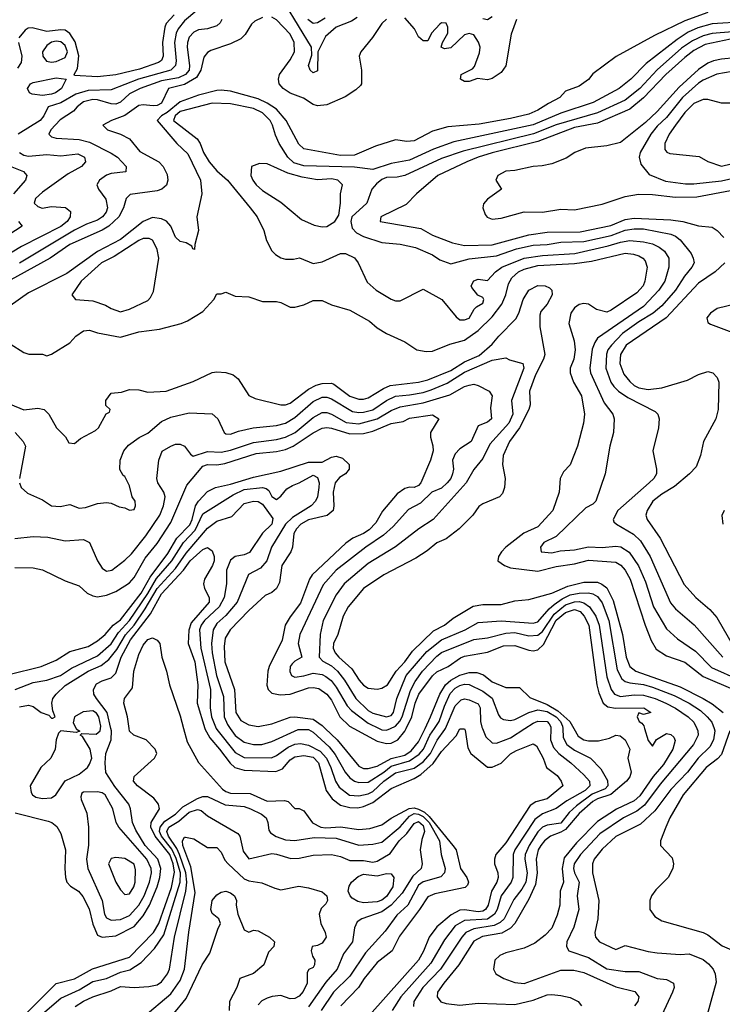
# Model space of a CAD drawing. Header units: inches. Extents: x 1793402 to 1900366, y 320852 to 470679.
# Tile 276 of 604: x 1835771 to 1838834, y 418797 to 423089. Entities that reach past the tile are written whole.
import ezdxf

# ---------------------------------------------------------------- set-up
doc = ezdxf.new("R2010")
doc.units = ezdxf.units.IN
doc.header["$MEASUREMENT"] = 0
doc.layers.add('B8431', color=7, linetype='Continuous')
doc.layers.add('B8432', color=7, linetype='Continuous')

msp = doc.modelspace()

# ---------------------------------------------------------------- linework, layer by layer
at = {"layer": 'B8431', "color": 4}
for points, elevation in [([(1835752.2, 419632.2), (1835895.8, 419595.8), (1835911.3, 419590), (1835932.8, 419572.8), (1835950, 419542), (1835970.5, 419470), (1835967.7, 419390), (1835970.5, 419350), (1835977.3, 419330), (1835992.4, 419312.4), (1836027.3, 419290), (1836046.9, 419266.9), (1836073.7, 419213.7), (1836090, 419146), (1836110, 419098.8), (1836130.4, 419090.4), (1836190, 419096.5), (1836270, 419136.5), (1836310, 419183.1), (1836336.5, 419230), (1836369.8, 419310), (1836382.3, 419350), (1836387, 419390), (1836372.8, 419430), (1836318.2, 419490), (1836276.9, 419556.9), (1836262.3, 419590), (1836254.2, 419650), (1836247.3, 419670), (1836186.4, 419746.4), (1836147.3, 419807.3), (1836143.1, 419850), (1836146, 419890), (1836169.8, 419950), (1836170.7, 419990), (1836168.4, 420000)], 304), ([(1835791.8, 418750), (1835930, 418888), (1836010, 418908.9), (1836088.2, 418951.8), (1836250, 419002.6), (1836355.1, 419110), (1836377.8, 419150), (1836433.4, 419306.6), (1836446.7, 419373.3), (1836440.2, 419410), (1836425.4, 419450), (1836361.7, 419530), (1836342.2, 419570), (1836344.4, 419590), (1836380.7, 419650), (1836376.2, 419670), (1836356.4, 419696.4), (1836284.5, 419750), (1836267.8, 419770), (1836270, 419790.8), (1836359, 419870), (1836368.7, 419890), (1836362, 419910), (1836322, 419950), (1836268.7, 419970), (1836250, 419988.7), (1836248.4, 420000)], 296), ([(1836017, 420000), (1836018, 419998), (1836032.7, 419987.3), (1836018, 419982), (1835951, 419989), (1835940.7, 419979.3), (1835930.8, 419950), (1835926, 419910), (1835906.8, 419870), (1835864, 419830), (1835817.3, 419750), (1835821.1, 419721.1), (1835826.8, 419710), (1835840.9, 419700.9), (1835870, 419694), (1835910, 419698), (1835929.1, 419710.9), (1835970, 419772), (1836030, 419801), (1836066.6, 419830), (1836075.8, 419844.2), (1836085.4, 419870), (1836077.7, 419910), (1836044.8, 419964.8), (1836035.3, 419970), (1836042, 419978), (1836104.4, 419975.6), (1836121.6, 419990), (1836123.5, 420000)], 308), ([(1836485.3, 420000), (1836501.6, 419941.6), (1836551.3, 419851.3), (1836655.3, 419735.3), (1836670, 419724.6), (1836690, 419718.3), (1836775.9, 419715.9), (1836850, 419682.6), (1836925.5, 419685.5), (1836941.4, 419681.4), (1836970, 419651.3), (1836990, 419650.8), (1837010, 419640.7), (1837047.7, 419587.7), (1837084, 419570), (1837106.1, 419566.1), (1837170, 419571.4), (1837250, 419558.9), (1837297, 419563), (1837350, 419579.5), (1837390, 419608.5), (1837468.6, 419651.4), (1837490, 419654), (1837510, 419648.4), (1837535, 419635), (1837556.4, 419616.4), (1837659.7, 419490), (1837673.2, 419470), (1837692.4, 419390), (1837720.5, 419350), (1837728, 419330), (1837723.4, 419316.6), (1837712.8, 419307.2), (1837581.4, 419278.6), (1837550, 419266), (1837514, 419210), (1837426.1, 419093.9), (1837394.9, 419030), (1837330, 418979.5), (1837310, 418957), (1837273, 418910), (1837248.4, 418870), (1837170.4, 418790)], 296), ([(1836578.3, 420000), (1836578.7, 419998.7), (1836599.3, 419959.3), (1836642.6, 419910), (1836688.2, 419848.2), (1836709.2, 419829.2), (1836750, 419818.3), (1836888.3, 419811.7), (1836916.1, 419823.9), (1836950, 419862.4), (1836970, 419876), (1837010, 419881.3), (1837050, 419874.7), (1837074, 419850), (1837107.4, 419730), (1837133.3, 419693.3), (1837170, 419666), (1837210, 419654.9), (1837245.5, 419654.5), (1837270, 419659), (1837310, 419676.5), (1837390, 419738.7), (1837490, 419781.7), (1837520.2, 419799.8), (1837572.9, 419847.1), (1837610, 419899.5), (1837673, 419967), (1837690, 419998.8), (1837710, 419998), (1837712.5, 419992.5), (1837725.2, 419914.8), (1837738, 419890), (1837810, 419830.5), (1837830, 419830.4), (1837870, 419848.5), (1837910.9, 419889.1), (1837936.1, 419903.9), (1838010, 419933.4), (1838023.7, 419923.7), (1838052.7, 419870), (1838068, 419830), (1838114.2, 419794.2), (1838131, 419770), (1838138, 419750), (1838070, 419692.8), (1838020.5, 419679.5), (1837996.7, 419663.3), (1837890, 419501.6), (1837846, 419450), (1837840.4, 419430), (1837841.3, 419410), (1837854.9, 419370), (1837856.9, 419350), (1837851.6, 419330), (1837828.1, 419290), (1837812.6, 419230), (1837801.3, 419210), (1837790, 419203.5), (1837770, 419200.7), (1837710, 419208.7), (1837690, 419207.3), (1837652, 419188), (1837590, 419135.1), (1837556.5, 419090), (1837531.3, 419028.7), (1837508.8, 418990), (1837295.5, 418750)], 304), ([(1836627.8, 420000), (1836630, 419994.9), (1836710, 419894.9), (1836750, 419873.7), (1836868.2, 419871.8), (1836890, 419881.3), (1836941.3, 419918.7), (1836970, 419931.7), (1836994.9, 419934.9), (1837030, 419926.3), (1837080.6, 419900.6), (1837109.1, 419870), (1837128, 419830), (1837147.4, 419770), (1837164.2, 419744.2), (1837209.2, 419709.2), (1837250, 419706), (1837290, 419714.9), (1837310, 419724.4), (1837358.3, 419770), (1837410, 419806.5), (1837490, 419827.1), (1837530, 419854), (1837561.4, 419890), (1837590.7, 419949.3), (1837624.9, 419995.1), (1837627.1, 420000)], 308), ([(1836688.6, 420000), (1836710, 419968.4), (1836750, 419939.5), (1836790, 419930.3), (1836826, 419930), (1836870, 419942.4), (1836984.6, 419995.4), (1837030, 419995.2), (1837050, 419984.2), (1837120.2, 419920.2), (1837146.2, 419886.2), (1837189.2, 419809.2), (1837210, 419784.4), (1837230, 419770.4), (1837250, 419764.2), (1837290, 419766), (1837358.3, 419810), (1837390, 419835.9), (1837470, 419858.4), (1837512.4, 419887.6), (1837530.9, 419910), (1837558.8, 419970), (1837579, 420000)], 312), ([(1837102.7, 420000), (1837155.6, 419950), (1837250, 419834.9), (1837270, 419824.9), (1837290, 419825.7), (1837330, 419836.1), (1837390, 419869.4), (1837450, 419884), (1837478.2, 419901.8), (1837510, 419941.3), (1837537.9, 420000)], 316), ([(1837227.1, 420000), (1837330, 419944.9), (1837370, 419934), (1837390, 419935.6), (1837419.6, 419950), (1837450, 419988.4), (1837455.6, 420000)], 324), ([(1837337.8, 420000), (1837350, 419994), (1837370, 419992), (1837387.5, 420000)], 328), ([(1838086.2, 420000), (1838084.6, 419950), (1838097.3, 419917.3), (1838121.6, 419890), (1838173, 419850), (1838230, 419797.1), (1838254.4, 419770), (1838256.4, 419750), (1838235.8, 419730), (1838155.6, 419684.4), (1838109.1, 419650.9), (1838050, 419628.3), (1838016.8, 419603.2), (1837928.8, 419470), (1837922.6, 419450), (1837920.3, 419350), (1837913.7, 419330), (1837870.3, 419270), (1837852.7, 419210), (1837841.5, 419190), (1837810, 419169), (1837710, 419163.1), (1837670, 419138.7), (1837622.2, 419077.8), (1837563.7, 418976.3), (1837432.2, 418830), (1837394.4, 418770)], 308), ([(1838138.1, 420000), (1838140.2, 419960.2), (1838155.8, 419930), (1838190, 419904.6), (1838258.8, 419870), (1838304.4, 419824.4), (1838332.6, 419772.6), (1838334.9, 419750), (1838323.2, 419736.8), (1838267.1, 419712.9), (1838197.7, 419662.3), (1838166.6, 419633.4), (1838130, 419587.4), (1838070, 419578.3), (1838050, 419569.7), (1838030, 419549.7), (1837991.3, 419490), (1837974.9, 419450), (1837972.6, 419430), (1837983.2, 419370), (1837977.3, 419330), (1837960.4, 419299.6), (1837925.2, 419254.8), (1837882.6, 419170), (1837865.9, 419154.1), (1837839.8, 419140.2), (1837750, 419126.2), (1837716.4, 419110), (1837698.7, 419090), (1837605.7, 418950), (1837528.7, 418870), (1837488.7, 418810), (1837487.1, 418787.1)], 312), ([(1838186.2, 420000), (1838205.8, 419965.8), (1838230, 419950.4), (1838250, 419945.3), (1838294, 419946), (1838342.6, 419957.4), (1838370, 419970.4), (1838387.9, 419967.9), (1838410.6, 419950), (1838430.4, 419910), (1838421.3, 419870), (1838436, 419810), (1838430, 419789.5), (1838415.8, 419770), (1838347.8, 419712.2), (1838290, 419693.7), (1838270, 419681.8), (1838210, 419628.5), (1838150, 419559.8), (1838130, 419547.2), (1838085.5, 419530), (1838059.3, 419510), (1838043.1, 419490), (1838031.8, 419470), (1838022.3, 419430), (1838026.9, 419370), (1838020, 419320), (1837990, 419255.1), (1837930, 419149.6), (1837911, 419129), (1837873.2, 419106.8), (1837787.8, 419092.2), (1837750, 419072.8), (1837685.3, 418970), (1837619.5, 418890), (1837592.7, 418850), (1837590.6, 418830), (1837607.4, 418807.4), (1837630, 418800.4), (1837690, 418793.1), (1837770, 418802.3), (1837930, 418796.9), (1838010, 418815), (1838070, 418838), (1838090, 418840.2), (1838130, 418835.5), (1838170, 418826.3), (1838205.5, 418810), (1838220.4, 418790)], 316), ([(1837788.1, 420000), (1837803.6, 419963.6), (1837830, 419937.3), (1837850, 419935.5), (1837910, 419959.5), (1837973.7, 420000)], 308), ([(1838494.6, 420000), (1838510, 419947.3), (1838530, 419922), (1838547.6, 419952.4), (1838590, 419978), (1838610, 419974), (1838622, 419962), (1838627.9, 419947.9), (1838618.4, 419910), (1838577, 419843), (1838531.7, 419790), (1838474.4, 419705.6), (1838450, 419684.4), (1838372.7, 419647.3), (1838290, 419594.3), (1838198.7, 419501.3), (1838144.7, 419435.3), (1838135.2, 419390), (1838141.3, 419330), (1838127, 419290), (1838124.9, 419230), (1838113.8, 419186.2), (1838090, 419129.3), (1838061.4, 419098.6), (1838016.7, 419063.3), (1837970, 419042.4), (1837890, 419022), (1837864, 419010), (1837842, 418990), (1837836.3, 418950), (1837847.3, 418930), (1837881, 418910), (1837930, 418892.2), (1837970, 418888), (1838130, 418946), (1838186.3, 418946.3), (1838230, 418936.4), (1838370, 418873.7), (1838453.1, 418853.1), (1838470.6, 418830), (1838464.9, 418810), (1838450.6, 418790)], 324), ([(1838722, 420000), (1838726.4, 419990), (1838728.2, 419970), (1838708.4, 419930), (1838563.6, 419756.4), (1838494.8, 419665.2), (1838461.1, 419638.9), (1838403, 419610), (1838300, 419540), (1838215.3, 419450), (1838187.4, 419410), (1838184.6, 419390), (1838190, 419371), (1838210.4, 419330), (1838201.6, 419270), (1838208.2, 419210), (1838187.1, 419132.9), (1838156.3, 419070), (1838154.8, 419050), (1838164.7, 419030), (1838250, 419002), (1838330, 418952.2), (1838410, 418940.5), (1838470, 418940.5), (1838550, 418910.5), (1838590, 418904.9), (1838621, 418890), (1838624, 418870), (1838617.3, 418850), (1838570.6, 418749.4)], 328), ([(1838797.6, 420000), (1838801.3, 419990), (1838794.9, 419950), (1838779.9, 419920.1), (1838728.5, 419870), (1838681.3, 419810), (1838610, 419733.6), (1838540, 419640), (1838477.1, 419582.9), (1838370, 419529.5), (1838310, 419474), (1838275.5, 419430), (1838268.5, 419410), (1838268.5, 419370), (1838295.5, 419250), (1838290.5, 419169.5), (1838278.8, 419110), (1838281, 419090), (1838298, 419070), (1838370, 419036), (1838410, 419054), (1838510, 419027.7), (1838550, 419022), (1838650, 419014), (1838690, 419017.3), (1838750, 418993), (1838773.8, 418973.8), (1838794, 418950), (1838802.8, 418930), (1838806.4, 418893.6), (1838756, 418710)], 332), ([(1838867.2, 419990), (1838830, 419886.6), (1838813.3, 419866.7), (1838763.1, 419830), (1838663.1, 419710), (1838604.9, 419610), (1838587.3, 419570), (1838564.7, 419510), (1838564.7, 419490), (1838615.3, 419435.3), (1838621, 419410), (1838618.8, 419390), (1838598, 419350), (1838543.5, 419296.5), (1838524.7, 419270), (1838518, 419250), (1838518, 419210), (1838539.8, 419179.8), (1838570, 419161), (1838750, 419110.6), (1838770, 419100.7), (1838832.8, 419052.8), (1838874.2, 419034.2)], 336), ([(1835810, 418703.1), (1835950, 418823.7), (1836030, 418861.1), (1836090, 418896.5), (1836150, 418910.3), (1836210, 418937.7), (1836251.8, 418948.2), (1836301, 418979), (1836359.3, 419040.7), (1836399.8, 419100.2), (1836470.6, 419330), (1836471.6, 419370), (1836453.6, 419433.6), (1836434.3, 419474.3), (1836389.9, 419530), (1836381.3, 419550), (1836383.5, 419570), (1836404.4, 419595.6), (1836450, 419626.9), (1836482, 419658), (1836545.6, 419694.4), (1836570, 419702.6), (1836590, 419703.1), (1836666.8, 419666.8), (1836750, 419659.5), (1836777.3, 419650), (1836825.8, 419625.8), (1836844.9, 419610), (1836853.4, 419590), (1836856.8, 419556.8), (1836864.4, 419544.4), (1836888.7, 419528.7), (1836930, 419514.4), (1836970, 419512), (1837055.2, 419524.8), (1837150, 419520.9), (1837250, 419490.4), (1837310, 419494.9), (1837350, 419504.4), (1837430, 419570.3), (1837470, 419617.8), (1837490, 419628.6), (1837510, 419625.8), (1837530, 419615.7), (1837555.8, 419590), (1837601.3, 419510), (1837608, 419450), (1837626, 419390), (1837623, 419370), (1837606.7, 419353.3), (1837530, 419331.1), (1837510, 419316.3), (1837463.1, 419230), (1837414.8, 419185.2), (1837364.4, 419115.6), (1837278.7, 419021.3), (1837210, 418920.7), (1837139.5, 418850), (1837084.9, 418770)], 292), ([(1836012.9, 418787.1), (1836050, 418810.3), (1836090, 418830.4), (1836170, 418856.4), (1836210, 418874.4), (1836270, 418870.6), (1836334.4, 418874.4), (1836370, 418882), (1836390, 418894.8), (1836416, 418930), (1836423.7, 418950), (1836445.7, 419090), (1836495.5, 419290), (1836499.9, 419330), (1836495, 419370), (1836467.8, 419450), (1836456.1, 419476.1), (1836419.8, 419530), (1836412.9, 419550), (1836422, 419570), (1836464.2, 419595.8), (1836510, 419635.2), (1836546.7, 419646.7), (1836562.3, 419642.3), (1836590, 419619.1), (1836721.4, 419541.4), (1836730.7, 419530), (1836745.5, 419465.5), (1836770, 419432), (1836870, 419454.4), (1836890, 419452.4), (1836952.8, 419432.8), (1836990, 419434.9), (1837050, 419447.7), (1837130, 419450.5), (1837170, 419442), (1837210, 419424.9), (1837270, 419423.7), (1837310, 419416.5), (1837330, 419421.7), (1837385.5, 419454.5), (1837425.1, 419510), (1837458.8, 419541.2), (1837490, 419586), (1837510, 419593.6), (1837530, 419577.1), (1837536, 419550), (1837524.4, 419515.6), (1837517, 419470), (1837526, 419410), (1837521.6, 419390), (1837484.2, 419355.8), (1837438, 419282), (1837390.2, 419229.8), (1837350, 419200.5), (1837262, 419170), (1837242.8, 419157.2), (1837230.8, 419130), (1837222, 419070), (1837182, 419018), (1837154.9, 418950), (1837106.3, 418893.7), (1837030, 418785.6)], 288), ([(1836310, 418740.7), (1836430, 418842.6), (1836470, 418900.4), (1836490, 418950.8), (1836508.5, 419111.5), (1836535.4, 419284.6), (1836516.9, 419396.9), (1836482.6, 419490), (1836480.9, 419510), (1836490, 419526), (1836494.6, 419525.4), (1836530, 419518.8), (1836590, 419481), (1836630, 419480.5), (1836650, 419460.7), (1836665.7, 419425.7), (1836679.3, 419410), (1836750, 419344.9), (1836770, 419335.8), (1836826.4, 419326.4), (1836883.1, 419303.1), (1836910, 419297), (1836987.7, 419312.3), (1837030, 419304.9), (1837090, 419287.3), (1837110.3, 419270.3), (1837113, 419250), (1837105.2, 419234.8), (1837084.7, 419215.3), (1837076.4, 419190), (1837083.1, 419150), (1837103, 419110), (1837107.3, 419090), (1837090, 419064), (1837070, 419054), (1837046, 419050), (1837041, 419030), (1837047.1, 419007.1), (1837058, 418990), (1837056, 418970), (1837050, 418958), (1837031.3, 418948.7), (1837023.6, 418936.4), (1837023.8, 418890), (1837007.3, 418852.7), (1836990, 418832.3), (1836970, 418822), (1836950, 418820.7), (1836910, 418835.1), (1836871.3, 418831.3), (1836850, 418824.4), (1836827, 418813), (1836810, 418795.6)], 284), ([(1836436.8, 418750), (1836497, 418823), (1836566.2, 418970), (1836599.6, 419020.4), (1836634.5, 419125.5), (1836646.6, 419150), (1836639.3, 419170), (1836610, 419192.7), (1836604.2, 419210), (1836610, 419250.4), (1836630, 419274.4), (1836650, 419286.7), (1836670, 419290.3), (1836690, 419283.1), (1836708, 419270), (1836716, 419250), (1836714.6, 419230), (1836722, 419190), (1836750, 419122), (1836770, 419111.3), (1836790, 419121), (1836810, 419117.3), (1836860.7, 419090), (1836881.6, 419070), (1836879.3, 419050), (1836855.3, 419024.7), (1836835.5, 418970), (1836790, 418932), (1836730.6, 418909.4), (1836717.6, 418870), (1836685.7, 418810), (1836684.6, 418770)], 276)]:
    msp.add_lwpolyline(points, dxfattribs=dict(at, elevation=elevation))
for points, elevation in [([(1836110, 419723.7), (1836050, 419722), (1836042, 419718), (1836038, 419702), (1836038.8, 419690), (1836064, 419630), (1836071, 419570), (1836070.6, 419490.6), (1836063, 419430), (1836068.2, 419390), (1836130.4, 419250), (1836141.6, 419190), (1836150, 419174.8), (1836170, 419164.4), (1836210, 419167), (1836250, 419184.4), (1836291, 419230), (1836313.1, 419270), (1836336.8, 419330), (1836345.4, 419370), (1836344, 419390), (1836325.1, 419430), (1836202.7, 419570), (1836192.3, 419590), (1836177.2, 419650), (1836144, 419710), (1836130, 419719.3)], 308), ([(1836190, 419437.2), (1836170, 419433.2), (1836158.8, 419410), (1836190.4, 419330.4), (1836210, 419296), (1836230, 419276), (1836250, 419278.8), (1836269.3, 419310), (1836274, 419330), (1836276.6, 419383.4), (1836270, 419408.7), (1836230, 419432.3)], 312), ([(1837270, 419239.3), (1837245.8, 419245.8), (1837220.2, 419260.2), (1837211.1, 419270), (1837203.5, 419290), (1837207.5, 419312.5), (1837216.9, 419330), (1837246.1, 419353.9), (1837270, 419364), (1837330, 419357.1), (1837370, 419367.7), (1837390, 419366.8), (1837402, 419350), (1837398, 419310), (1837370, 419266.9), (1837350, 419251.1), (1837330, 419243.9)], 284)]:
    msp.add_lwpolyline(points, close=True, dxfattribs=dict(at, elevation=elevation))
at = {"layer": 'B8432', "color": 4}
for points, elevation in [([(1838770, 423121.3), (1838670, 423085.1), (1838538.8, 423021.2), (1838370.6, 422929.4), (1838270, 422853.2), (1838250, 422829.2), (1838210, 422799), (1838150, 422777.2), (1838126, 422750), (1838075.6, 422724.4), (1838030, 422694.5), (1837990, 422677.6), (1837910, 422658), (1837773.8, 422633.8), (1837637.3, 422622.7), (1837570, 422603.7), (1837490, 422560.9), (1837458.6, 422558.6), (1837410, 422566), (1837322.6, 422537.4), (1837230, 422498.4), (1837170, 422496.9), (1837010, 422527), (1836987.3, 422547.3), (1836932.8, 422650), (1836890, 422699.7), (1836850, 422726), (1836810, 422743.9), (1836690, 422777.4), (1836650, 422782.6), (1836630, 422780.4), (1836550, 422760.8), (1836470, 422731.5), (1836414.6, 422685.4), (1836388.9, 422670), (1836370.3, 422650), (1836455.5, 422550), (1836504.1, 422504.1), (1836559.3, 422390), (1836564.9, 422330), (1836544, 422230), (1836551, 422170), (1836534, 422110), (1836532.7, 422087.3), (1836526, 422090), (1836522, 422102), (1836496.4, 422116.4), (1836470, 422122), (1836450, 422142), (1836429.3, 422190), (1836411.5, 422211.5), (1836390, 422222), (1836350, 422227.3), (1836310, 422209.6), (1836210, 422130.9), (1836110, 422079.1), (1835977, 421983), (1835810, 421898.9), (1835730, 421842)], 344), ([(1836544, 423130), (1836490, 423084.2), (1836462.6, 423050), (1836453.1, 423030), (1836446.5, 422990), (1836452.9, 422910), (1836450, 422889.4), (1836430.2, 422869.8), (1836289.4, 422830.6), (1836170, 422783.5), (1836070, 422780.9), (1836015.9, 422764.1), (1835950, 422726.6), (1835896, 422710), (1835877.1, 422670), (1835860.5, 422650), (1835764.9, 422590)], 328), ([(1837241.7, 423098.3), (1837217.3, 423082.7), (1837150, 423056.2), (1837103.7, 423016.3), (1837071, 422950), (1837070, 422866), (1837050, 422858), (1837038, 422870), (1837029.4, 422890), (1837045.2, 422934.8), (1837042.7, 422970), (1836930, 423155.1)], 332), ([(1836830, 423099.3), (1836796.8, 423083.2), (1836781, 423070), (1836754.6, 423025.4), (1836734.6, 423005.4), (1836690, 422983.7), (1836604.9, 422955.1), (1836590, 422946), (1836574, 422926), (1836560.9, 422870), (1836542.2, 422837.8), (1836490, 422807), (1836420.5, 422790), (1836390, 422726), (1836370, 422715.8), (1836353.6, 422713.6), (1836310, 422718.3), (1836290, 422714.7), (1836230, 422671.3), (1836172, 422650), (1836134, 422630), (1836154, 422610), (1836210, 422590.7), (1836250, 422570.7), (1836294.9, 422514.9), (1836378.4, 422470), (1836397, 422450), (1836414.5, 422414.5), (1836417.4, 422390), (1836411.3, 422368.7), (1836390.6, 422350), (1836370, 422343.1), (1836252.1, 422327.9), (1836235.5, 422310), (1836223.7, 422270), (1836203.1, 422230), (1836160.3, 422190), (1836130, 422172), (1835990.2, 422109.8), (1835903.8, 422050), (1835690, 421932.6)], 336), ([(1836444.9, 423110), (1836410, 423072.3), (1836403.2, 423056.8), (1836394.3, 422990), (1836396.5, 422930), (1836388.9, 422911.1), (1836376.9, 422903.1), (1836293.6, 422873.6), (1836189.7, 422849.7), (1836110, 422839.7), (1836010, 422846), (1836008, 422850), (1836023.2, 422876.8), (1836028.5, 422931.5), (1836013.5, 422993.5), (1835989.8, 423029.8), (1835970, 423043.1), (1835950, 423045.1), (1835890, 423038), (1835826.2, 423053.8), (1835807.7, 423052.3), (1835795.5, 423044.5), (1835767.7, 423010)], 324), ([(1836652.7, 423090), (1836644.9, 423075.1), (1836630, 423062), (1836590, 423049.6), (1836550, 423045.1), (1836530, 423034.5), (1836510, 423012.7), (1836502, 422990), (1836501.1, 422970), (1836511.6, 422890), (1836510.2, 422870), (1836493.7, 422850), (1836463.8, 422836.2), (1836390, 422823.1), (1836296.3, 422790), (1836250, 422766), (1836210, 422729.6), (1836190, 422721.3), (1836170, 422722), (1836110, 422739.8), (1836090, 422740.9), (1836050, 422732.1), (1836021.6, 422710), (1836005.5, 422690), (1835947.3, 422652.7), (1835907.7, 422610), (1835898.8, 422590), (1835910, 422578.8), (1835930, 422573), (1836030, 422567.6), (1836075.5, 422555.5), (1836170, 422508.2), (1836197.3, 422490), (1836234.8, 422450), (1836233.2, 422426.8), (1836170, 422419.6), (1836150, 422411.8), (1836118.8, 422390), (1836106.8, 422370), (1836114.8, 422350), (1836147, 422307), (1836154.4, 422270), (1836148, 422250), (1836132.7, 422230), (1836110, 422215.1), (1836062, 422198), (1836010, 422172.3), (1835770, 422028.3)], 332), ([(1838930, 423080.8), (1838790, 423072.1), (1838726.6, 423053.4), (1838684.4, 423035.6), (1838636.6, 423003.4), (1838501.3, 422898.7), (1838435.5, 422830), (1838384, 422790), (1838271.2, 422728.8), (1838130, 422681.5), (1838010, 422630.9), (1837663, 422557), (1837574.5, 422525.5), (1837470, 422477.7), (1837390, 422462.6), (1837310, 422437), (1837230, 422446.4), (1837010, 422452.3), (1836965.9, 422465.9), (1836939.6, 422490), (1836902, 422550), (1836886, 422586), (1836873.6, 422630), (1836862.4, 422650), (1836830, 422683), (1836790, 422701.7), (1836690, 422723.1), (1836610, 422726), (1836470.4, 422689.6), (1836448.5, 422670), (1836442, 422650), (1836545.5, 422570), (1836558, 422550), (1836573, 422510), (1836597.1, 422470), (1836630, 422430.6), (1836676.3, 422390), (1836776, 422270), (1836806, 422230), (1836836, 422170), (1836847.1, 422127.1), (1836870, 422082), (1836886.4, 422066.4), (1836910, 422051.3), (1836930, 422046), (1836965.4, 422045.4), (1836991, 422051), (1837050, 422026), (1837090, 422034), (1837170, 422070.6), (1837192, 422070), (1837230, 422050.8), (1837246, 422030), (1837285.2, 421945.2), (1837324.7, 421910), (1837390, 421871), (1837410, 421864), (1837430, 421864), (1837530, 421914.8), (1837611, 421870), (1837673.7, 421793.7), (1837690, 421781), (1837710, 421780.7), (1837730, 421787.7), (1837752.5, 421827.5), (1837762, 421838), (1837790, 421854), (1837794, 421870), (1837790, 421878), (1837768.7, 421888.7), (1837742, 421922), (1837739, 421930), (1837750, 421951), (1837770, 421958), (1837810, 421952), (1837845.2, 421990), (1837872.3, 422010), (1837970, 422050.2), (1838050, 422062.2), (1838190.3, 422070.3), (1838336.9, 422103.1), (1838390, 422120.2), (1838430, 422126.3), (1838490, 422121.3), (1838530, 422111.8), (1838558.5, 422098.5), (1838581.1, 422081.1), (1838600.5, 422050), (1838600.5, 422010), (1838583, 421950), (1838556.4, 421910), (1838490, 421839.7), (1838290, 421700.9), (1838277.4, 421682.6), (1838266.6, 421653.4), (1838255.8, 421570), (1838259.5, 421550), (1838319.5, 421419.5), (1838356, 421370), (1838362.8, 421350), (1838358.8, 421290), (1838342.8, 421230), (1838322.8, 421110), (1838282.8, 420990), (1838270, 420977.2), (1838238.8, 420961.2), (1838110, 420836), (1838056, 420810), (1838041, 420790), (1838044.7, 420770), (1838090, 420765.5), (1838126.3, 420773.7), (1838190, 420778), (1838250, 420792), (1838310, 420788.7), (1838370, 420794), (1838391.5, 420791.5), (1838427.7, 420767.7), (1838469, 420709), (1838499.4, 420639.4), (1838534, 420530), (1838590, 420434), (1838638.8, 420390), (1838716.3, 420336.3), (1838786.1, 420266.1), (1838910, 420210.2)], 348), ([(1837370, 423092.3), (1837350, 423073.2), (1837308.3, 423011.7), (1837258, 422950), (1837251.3, 422930), (1837261, 422870), (1837261, 422810), (1837257.3, 422802.7), (1837236.8, 422783.2), (1837190, 422753.2), (1837110, 422718), (1837070, 422714), (1837050, 422719.5), (1837007.8, 422747.8), (1836950, 422769.7), (1836919.5, 422790), (1836902.9, 422810), (1836899.5, 422830), (1836903.7, 422850), (1836950, 422914), (1836969.6, 422950), (1836968, 422990), (1836950, 423026.6), (1836890, 423089.3), (1836870, 423100.9)], 336), ([(1837103.4, 423096.6), (1837070, 423075.1), (1837050, 423073), (1837026.6, 423090)], 328), ([(1837937.3, 423090), (1837913.2, 423026.8), (1837890, 422889), (1837870, 422859.3), (1837830, 422832.7), (1837810, 422827), (1837767.1, 422832.9), (1837730, 422820.7), (1837710, 422819.6), (1837692.7, 422830), (1837696, 422850), (1837744.8, 422875.2), (1837754, 422886), (1837774.9, 422945.1), (1837778.4, 422970), (1837771.2, 422991.2), (1837750, 423023.7), (1837730, 423029.6), (1837710, 423023), (1837650, 422966.6), (1837622.7, 422962.7), (1837609, 422970), (1837614, 422990), (1837637.6, 423030), (1837636.9, 423056.9), (1837630, 423074.5), (1837610, 423075.1), (1837602, 423070), (1837566, 423030), (1837550, 422998), (1837530, 422998), (1837510, 423015.3), (1837492.3, 423050), (1837450, 423097.2)], 336), ([(1837830, 423101.2), (1837810, 423089), (1837790, 423092.7)], 332), ([(1838950, 423042.2), (1838790.2, 423029.8), (1838750, 423019.3), (1838703.2, 422996.8), (1838655.2, 422964.8), (1838549.3, 422870.7), (1838473.7, 422790), (1838410, 422739.1), (1838290, 422683.1), (1838110, 422631.8), (1838011.2, 422591.2), (1837703.8, 422516.2), (1837610, 422484.4), (1837450, 422409.6), (1837417, 422403), (1837370, 422401.7), (1837350, 422393.3), (1837325.8, 422374.2), (1837306.3, 422350), (1837284.9, 422290), (1837219.1, 422230), (1837214.4, 422210), (1837220.6, 422180.6), (1837239.9, 422159.9), (1837270, 422144.4), (1837350, 422118), (1837430, 422110.4), (1837496.1, 422096.1), (1837570, 422064), (1837602.4, 422042.4), (1837650, 422024.9), (1837730, 422046.7), (1837850, 422059.6), (1837937.2, 422090), (1838010, 422106.5), (1838070, 422109), (1838130, 422119), (1838230, 422122.8), (1838350, 422149.2), (1838410, 422171.4), (1838450, 422177.3), (1838490, 422177.3), (1838610, 422154), (1838630, 422146), (1838650.3, 422130.3), (1838697.3, 422070), (1838707.3, 422050), (1838710.7, 422030), (1838700.7, 422010), (1838669, 421971), (1838630.3, 421910), (1838570, 421842.4), (1838532.7, 421810), (1838470, 421772.6), (1838399.2, 421720.8), (1838350.3, 421670), (1838335.3, 421650), (1838329, 421631), (1838326.7, 421570), (1838348.4, 421510), (1838360.5, 421490), (1838380.7, 421470), (1838422.2, 421442.2), (1838541, 421381), (1838552, 421370), (1838558, 421350), (1838556, 421310), (1838531, 421210), (1838546.8, 421130), (1838546.8, 421110), (1838534.8, 421090), (1838514.8, 421070), (1838378.8, 420950), (1838358, 420910), (1838361, 420901), (1838372, 420890), (1838447.1, 420847.1), (1838477.7, 420817.7), (1838519.5, 420750), (1838607.5, 420547.5), (1838630, 420520.7), (1838711.8, 420451.8), (1838835.5, 420310)], 352), ([(1835766, 422990), (1835780.5, 422930), (1835777.1, 422902.9), (1835762, 422878)], 324), ([(1838870, 423004.8), (1838759.4, 422980.6), (1838710, 422955.6), (1838670, 422924.8), (1838587.4, 422850), (1838490, 422748.4), (1838430, 422699.8), (1838290, 422638), (1838190, 422619.3), (1838030, 422558.8), (1837831, 422509), (1837769.4, 422490.6), (1837720.7, 422470), (1837594, 422410), (1837501, 422330), (1837456.4, 422283.6), (1837344.7, 422230), (1837342, 422210), (1837519, 422179), (1837571, 422150), (1837657.4, 422117.4), (1837710, 422104.9), (1837830, 422107.7), (1837990, 422151.5), (1838070, 422163.2), (1838214.7, 422165.3), (1838347.2, 422192.8), (1838410, 422218.5), (1838450, 422224.4), (1838610, 422216.9), (1838662, 422210), (1838730, 422190.4), (1838790, 422184.7), (1838810.7, 422170.7), (1838839.8, 422139.8)], 356), ([(1838950, 422929.7), (1838830, 422918), (1838794.8, 422910), (1838770, 422900.4), (1838730, 422872.6), (1838645.1, 422794.9), (1838550.1, 422689.9), (1838499.1, 422640.9), (1838390, 422554.5), (1838330, 422539.6), (1838238, 422530), (1838190.8, 422510), (1838153.7, 422486.3), (1838090, 422460.9), (1838048.3, 422451.7), (1838009.3, 422449.3), (1837930, 422431.5), (1837890, 422429.4), (1837854.8, 422410), (1837846.8, 422390), (1837871, 422350), (1837810, 422306.6), (1837792.7, 422287.3), (1837790.4, 422270), (1837800.3, 422240.3), (1837808.8, 422228.8), (1837830, 422219.5), (1837870, 422223.7), (1837970, 422252), (1838050, 422250.3), (1838130, 422263.1), (1838190, 422260.3), (1838310, 422284.9), (1838410, 422318.7), (1838468.6, 422328.6), (1838530, 422327.4), (1838630, 422316), (1838723.3, 422316.7), (1838870, 422345.2)], 364), ([(1838910, 422869.6), (1838810, 422851.6), (1838750, 422826), (1838730, 422813), (1838659.5, 422750), (1838590, 422663.6), (1838550, 422625.6), (1838522, 422590), (1838476.4, 422510), (1838470.7, 422490.7), (1838479.1, 422459.1), (1838514.4, 422414.4), (1838585.8, 422385.8), (1838673.8, 422373.8), (1838710, 422373.7), (1838830, 422386.5), (1839012.3, 422427.7)], 368), ([(1838870, 422725.2), (1838830, 422725.2), (1838770, 422742), (1838750, 422742), (1838710, 422724.5), (1838670, 422684.5), (1838630.4, 422630), (1838601.6, 422590), (1838583.8, 422550), (1838583.4, 422523.4), (1838592.4, 422512.4), (1838605.7, 422505.7), (1838732.5, 422492.5), (1838770.9, 422470.9), (1838830, 422450.8), (1838908, 422470)], 372), ([(1835770.7, 422510), (1835790, 422498.4), (1835810, 422494.4), (1835890, 422501.3), (1835950, 422495.5), (1836024.5, 422504.5), (1836054, 422490), (1836058.8, 422470), (1836041, 422450), (1835982, 422418), (1835870, 422338), (1835840.7, 422310), (1835834.8, 422290), (1835850, 422274.8), (1835868.5, 422268.5), (1835910, 422274.9), (1835970.4, 422270.4), (1835993, 422253), (1835990.6, 422230), (1835978, 422210), (1835950, 422188.2), (1835779.1, 422100.9), (1835670, 422034.7)], 328), ([(1835730.3, 422450.3), (1835788.2, 422428.2), (1835802.8, 422410), (1835796.3, 422390), (1835744, 422330)], 324), ([(1835766, 422210), (1835782, 422190), (1835598, 422070)], 324), ([(1835730, 421676), (1835790, 421638), (1835811.1, 421631.1), (1835871, 421631), (1835890, 421624.7), (1835910, 421631.3), (1835990, 421681), (1836015.3, 421710), (1836050, 421733.4), (1836075.5, 421735.5), (1836110, 421724), (1836210, 421704.9), (1836290, 421728.2), (1836380.1, 421739.9), (1836474.8, 421765.2), (1836503.2, 421776.8), (1836570, 421818), (1836618, 421870), (1836630, 421894), (1836650, 421894), (1836670, 421902), (1836710, 421884.7), (1836770, 421881), (1836830, 421861), (1836890, 421861), (1836910, 421856), (1836950, 421836), (1836970, 421836), (1837010, 421846), (1837050, 421864.7), (1837090, 421864.7), (1837130, 421846), (1837210, 421822.8), (1837295.9, 421775.9), (1837330, 421746), (1837370, 421721), (1837450, 421684.7), (1837502, 421650), (1837542.5, 421642.5), (1837570, 421644.9), (1837645.7, 421674.3), (1837710, 421691.8), (1837770, 421735.3), (1837830, 421794), (1837872.1, 421850), (1837889.8, 421890), (1837902.2, 421937.8), (1837916.2, 421963.8), (1837945.1, 421990), (1837970, 422002), (1838030, 422018), (1838190, 422026.9), (1838263.1, 422036.9), (1838410, 422071.7), (1838447.3, 422067.3), (1838470, 422059.5), (1838487.3, 422050), (1838498, 422038), (1838506, 422010), (1838495.8, 421950), (1838488.2, 421930), (1838460.9, 421899.1), (1838350, 421823.7), (1838330, 421815.1), (1838286, 421826), (1838250, 421849.5), (1838230, 421853), (1838210, 421847.3), (1838190, 421834), (1838173, 421810), (1838164.9, 421764.9), (1838187.7, 421690), (1838192.7, 421650), (1838186.4, 421610), (1838170.6, 421570), (1838170.6, 421550), (1838185.5, 421510), (1838220.5, 421450), (1838233.4, 421370), (1838228, 421330), (1838202.8, 421230), (1838170.5, 421149.5), (1838141.1, 421118.9), (1838126.8, 421090), (1838122.8, 421030), (1838095.5, 420950), (1838030, 420878.7), (1837969.1, 420850.9), (1837890.8, 420790), (1837870.8, 420770), (1837858.8, 420750), (1837856, 420730), (1837884.7, 420710), (1837910, 420700.5), (1838030, 420685.7), (1838110, 420706.3), (1838190, 420717.4), (1838250, 420732.7), (1838370, 420724.9), (1838391.3, 420711.3), (1838410, 420690.5), (1838431.8, 420650), (1838497, 420450), (1838523.8, 420383.8), (1838545.2, 420345.2), (1838590, 420316.4), (1838670, 420288.5), (1838750, 420226.5), (1838890, 420166.3)], 344), ([(1838844.9, 422030), (1838802, 421990), (1838730, 421940.7), (1838588.5, 421790), (1838414.9, 421670), (1838390.3, 421630), (1838387.4, 421590), (1838404.2, 421544.2), (1838430, 421512.7), (1838450, 421494.9), (1838470, 421485.3), (1838510, 421477.6), (1838570, 421484.4), (1838681.6, 421518.4), (1838730, 421542.8), (1838770, 421556), (1838792, 421550), (1838812, 421530), (1838818, 421510), (1838816, 421390), (1838806, 421350), (1838751.3, 421250), (1838738, 421190), (1838719.8, 421140.2), (1838691.3, 421110), (1838625.7, 421054.3), (1838570, 421021.6), (1838530.5, 420990), (1838505.5, 420950), (1838500.5, 420930), (1838505.5, 420910), (1838563, 420830), (1838666.9, 420626.9), (1838718.8, 420570), (1838779, 420519), (1838810, 420482.8), (1838880.5, 420360.5)], 356), ([(1835730, 421413), (1835790, 421388.2), (1835850, 421395.5), (1835878, 421390), (1835898.8, 421370), (1835931.3, 421310), (1835971.1, 421271.1), (1835985.4, 421245.4), (1836010, 421242), (1836036.5, 421263.5), (1836102, 421298), (1836115.3, 421310), (1836148, 421372), (1836162, 421378), (1836166, 421390), (1836147.3, 421407.3), (1836146, 421430), (1836170, 421462), (1836214.6, 421465.4), (1836250, 421478), (1836290, 421476), (1836330, 421466), (1836410, 421470.8), (1836527.2, 421512.8), (1836610, 421550.8), (1836630, 421554), (1836670, 421550.8), (1836702, 421542), (1836723.5, 421523.5), (1836770.7, 421450.7), (1836798, 421438), (1836910, 421410.5), (1836930, 421410.5), (1836950, 421418), (1837030, 421479.5), (1837063.7, 421496.3), (1837090, 421503.7), (1837130, 421504.9), (1837141.1, 421501.1), (1837210, 421448.7), (1837250, 421435.8), (1837270, 421435.8), (1837290, 421441.3), (1837357.6, 421482.4), (1837385.6, 421494.4), (1837510, 421509), (1837550, 421519.6), (1837650, 421560.8), (1837710, 421598.5), (1837774.5, 421625.5), (1837830, 421674.3), (1837859.1, 421710), (1837934, 421786), (1837946.9, 421810), (1837965.3, 421870), (1837990, 421910.3), (1838030, 421930.2), (1838062, 421930), (1838080.4, 421920.4), (1838090.7, 421910), (1838092.7, 421890), (1838070.3, 421850), (1838043.2, 421816.8), (1838038.7, 421801.3), (1838037.7, 421750), (1838059.5, 421630), (1838054.9, 421610), (1838018.9, 421541.1), (1837994, 421470), (1837995.8, 421410), (1837990.3, 421390), (1837949.2, 421310.8), (1837906.4, 421250), (1837879.1, 421190), (1837876.3, 421150), (1837887.3, 421090), (1837884, 421050), (1837875.5, 421024.5), (1837862, 421010), (1837790, 420979), (1837773.2, 420966.8), (1837746, 420930), (1837687.3, 420870), (1837630, 420826.6), (1837590, 420809.3), (1837546.6, 420773.4), (1837498, 420742), (1837358.8, 420670), (1837270, 420609.4), (1837203, 420530), (1837180.5, 420490), (1837157.6, 420410), (1837139.5, 420370), (1837137.6, 420350), (1837146.7, 420330), (1837162.4, 420310), (1837219, 420259), (1837250.4, 420210), (1837270, 420188), (1837290, 420174.9), (1837330, 420170.5), (1837350, 420175.5), (1837375.1, 420190), (1837411.5, 420250), (1837449.6, 420290), (1837483, 420337), (1837575.1, 420424.9), (1837622.7, 420450), (1837660.1, 420479.9), (1837747.1, 420532.9), (1837790, 420539.5), (1837870, 420540.4), (1837930, 420555.8), (1837990, 420561.6), (1838090, 420589), (1838160.2, 420619.8), (1838230, 420637.3), (1838290, 420636.9), (1838309.2, 420629.2), (1838330, 420612.2), (1838358, 420558), (1838398.5, 420410), (1838414.9, 420310), (1838430.4, 420270), (1838457.3, 420250), (1838650, 420181.5), (1838750.5, 420130), (1838790, 420107), (1838837.1, 420070)], 336), ([(1838890, 421849.5), (1838811.3, 421830), (1838782.8, 421810), (1838766.8, 421790), (1838771.3, 421770), (1838782.5, 421762.5), (1838956.3, 421696.3)], 364), ([(1835770.8, 421070), (1835778, 421050), (1835805.2, 421025.2), (1835870, 420996), (1835910, 420970.8), (1835947.5, 420967.5), (1835990, 420976.3), (1836030, 420960.7), (1836057.5, 420962.5), (1836110, 420981), (1836150, 420984.7), (1836170, 420982), (1836205.4, 420965.4), (1836230, 420962), (1836250, 420952), (1836270, 420954), (1836275.3, 420970), (1836274, 420990), (1836262, 421010), (1836250, 421058), (1836230, 421098), (1836222, 421102), (1836208, 421128), (1836209, 421170), (1836225.2, 421210), (1836244.8, 421235.2), (1836291.9, 421268.1), (1836330, 421287.3), (1836390, 421337.3), (1836430, 421356.3), (1836510, 421376.3), (1836610, 421371), (1836634.8, 421350), (1836662.8, 421290), (1836670, 421284), (1836690, 421282), (1836724.4, 421295.6), (1836789.6, 421310.4), (1836890, 421320.3), (1836930, 421330.4), (1836970, 421355.3), (1837050, 421425.3), (1837090, 421444.2), (1837110, 421443.7), (1837130, 421437), (1837221.8, 421381.8), (1837250, 421376.9), (1837270, 421379), (1837310, 421388.9), (1837370, 421428.9), (1837410, 421448.9), (1837470, 421453.8), (1837530, 421464.7), (1837564.1, 421475.9), (1837634.7, 421505.3), (1837710, 421552.6), (1837830, 421604.9), (1837890, 421616), (1837906.6, 421606.6), (1837964.7, 421590), (1837968.2, 421570), (1837914.4, 421430), (1837920.3, 421370), (1837903.1, 421330), (1837820.4, 421239.6), (1837790, 421177.2), (1837750, 421129), (1837717.1, 421070), (1837574, 420910), (1837510.4, 420869.6), (1837410, 420791.8), (1837290, 420719.6), (1837186, 420630), (1837150, 420582.7), (1837094.4, 420470), (1837081.6, 420410), (1837077.1, 420310), (1837093, 420293), (1837130, 420273.4), (1837156.5, 420250), (1837187.4, 420210), (1837235.8, 420130), (1837290, 420078), (1837310, 420066.3), (1837370, 420050.4), (1837390, 420056.4), (1837400.5, 420070), (1837415.4, 420130), (1837456, 420230), (1837545.4, 420334.6), (1837610, 420386), (1837713.2, 420430), (1837770, 420461.3), (1837870, 420468.7), (1838010, 420458.7), (1838030, 420464.9), (1838078.6, 420521.4), (1838100.4, 420539.6), (1838135.5, 420564.5), (1838170, 420581.8), (1838210, 420590.2), (1838250, 420591.4), (1838270, 420587), (1838290, 420574.4), (1838310, 420547.7), (1838339.6, 420470), (1838375.8, 420255.8), (1838395.9, 420215.9), (1838410, 420204.9), (1838430, 420198), (1838490, 420191.4), (1838530, 420179.6), (1838623.4, 420143.4), (1838690, 420110.3), (1838738.2, 420078.2), (1838768.4, 420050), (1838787.5, 420027.5), (1838797.6, 420000)], 332), ([(1835750, 420827.7), (1835830, 420837.3), (1835893.2, 420833.2), (1835970, 420817.3), (1836050, 420822.8), (1836076, 420810), (1836110.8, 420730), (1836130, 420698), (1836150, 420686), (1836173.2, 420690), (1836230, 420733), (1836259, 420761), (1836321, 420839), (1836382, 420930), (1836398, 420970), (1836405.2, 421010), (1836399, 421030), (1836374, 421070), (1836369.2, 421090), (1836378, 421170), (1836392.1, 421207.9), (1836430, 421230.7), (1836450, 421238.8), (1836470, 421238.8), (1836490, 421231), (1836515.3, 421195.3), (1836527.3, 421187.3), (1836590, 421206.7), (1836650, 421204.9), (1836690, 421212.9), (1836790, 421246.3), (1836890, 421258.9), (1836930, 421268.9), (1836971.8, 421290), (1837050, 421355.8), (1837090, 421377), (1837110, 421377), (1837130, 421370.3), (1837194.2, 421334.2), (1837250, 421328.1), (1837329.8, 421350.2), (1837390, 421386), (1837430, 421401.7), (1837530, 421419), (1837645.7, 421454.3), (1837710, 421490.3), (1837730, 421497), (1837750, 421500.4), (1837770, 421495.5), (1837817.3, 421470), (1837830.4, 421450), (1837823.1, 421396.9), (1837827.7, 421350), (1837810, 421334.5), (1837770, 421319.5), (1837739.1, 421250), (1837690, 421219.3), (1837670, 421197.2), (1837658, 421170), (1837661.6, 421130), (1837658.4, 421110), (1837650.4, 421090), (1837634.9, 421070), (1837610, 421047.8), (1837567.3, 421030), (1837518.5, 420981.5), (1837466.1, 420953.9), (1837399.3, 420880.7), (1837357.5, 420842.5), (1837280.5, 420790), (1837150.5, 420690), (1837094.1, 420625.9), (1836992.4, 420410), (1836984.4, 420370), (1837001, 420310), (1836970, 420292.7), (1836958.8, 420281.2), (1836950.7, 420270), (1836948, 420248), (1836956, 420230), (1836970, 420223), (1837010, 420228.5), (1837050, 420241.3), (1837090, 420234.3), (1837106.1, 420226.1), (1837128.2, 420208.2), (1837150, 420180.4), (1837198.4, 420098.4), (1837217.4, 420077.4), (1837290, 420023.6), (1837337.8, 420000)], 328), ([(1835750, 420702), (1835830, 420700.7), (1835870, 420690.7), (1835970, 420642.8), (1836030, 420621), (1836066, 420590), (1836090, 420578), (1836110, 420573), (1836150, 420580.5), (1836190, 420596.3), (1836230, 420621.6), (1836250, 420634.9), (1836270, 420658), (1836317.7, 420742.3), (1836370, 420805.7), (1836430, 420897.6), (1836499.2, 421060.8), (1836570, 421143.1), (1836590, 421150.2), (1836630, 421148.9), (1836665.2, 421154.8), (1836801.4, 421198.6), (1836890, 421206.9), (1836930, 421216.1), (1836962.9, 421230), (1837050, 421288.8), (1837090, 421308.7), (1837110, 421312), (1837130, 421308.8), (1837210, 421284.4), (1837270, 421285.2), (1837310, 421296), (1837390, 421328.5), (1837442, 421338), (1837470, 421352.4), (1837570, 421366.8), (1837598, 421350), (1837562, 421290), (1837561.6, 421270), (1837572.5, 421232.5), (1837573, 421210), (1837562, 421170), (1837519.5, 421070), (1837510, 421058.4), (1837490, 421049.6), (1837470, 421052.3), (1837450, 421046), (1837417.1, 421022.9), (1837353, 420947), (1837323.4, 420896.6), (1837294.4, 420865.6), (1837270, 420849.7), (1837222.8, 420830), (1837192.1, 420807.9), (1837046.4, 420670), (1837034, 420650), (1836994.6, 420545.4), (1836950, 420487), (1836928.5, 420450), (1836914.6, 420385.4), (1836858.4, 420270), (1836852.4, 420250), (1836848.2, 420188.2), (1836854, 420170), (1836870, 420154), (1836907, 420147), (1836950, 420149), (1837030, 420176.5), (1837050, 420178.9), (1837074.7, 420174.7), (1837110.3, 420150), (1837130, 420123), (1837166.3, 420050), (1837208.4, 420010), (1837227.1, 420000)], 324), ([(1835751.3, 421290), (1835786, 421250), (1835796, 421230), (1835770.8, 421090)], 332), ([(1835724.4, 420235.6), (1835865.2, 420270), (1835930, 420297.4), (1835990, 420335.8), (1836070, 420357), (1836110, 420382), (1836144.2, 420410), (1836178.3, 420450), (1836210, 420474), (1836301.4, 420590), (1836340, 420660), (1836417.6, 420762.4), (1836455.8, 420830), (1836513.2, 420886.8), (1836523.4, 420910), (1836537.3, 420970), (1836550, 420990.5), (1836590, 421032.7), (1836624, 421050), (1836690, 421064.7), (1836790, 421095.6), (1836910, 421122), (1837030, 421160.2), (1837090, 421161.3), (1837130, 421183.1), (1837150, 421187.2), (1837178.2, 421178.2), (1837208, 421150), (1837208, 421130), (1837190.7, 421110), (1837165.7, 421094.3), (1837147, 421070), (1837137, 421030), (1837140.4, 420970), (1837137.1, 420950), (1837111.4, 420928.6), (1837030, 420909.7), (1836997.1, 420890), (1836978.4, 420870), (1836966.7, 420850), (1836960.5, 420790), (1836953.4, 420770), (1836914, 420710), (1836903.4, 420636.6), (1836890.3, 420609.7), (1836870, 420592.7), (1836841.3, 420578.7), (1836770, 420514), (1836688, 420430), (1836667.3, 420392.7), (1836662.6, 420357.4), (1836664.9, 420290), (1836707.4, 420170), (1836714, 420070), (1836734.9, 420034.9), (1836770, 420014.9), (1836810, 420008.4), (1836870, 420020.3), (1836950, 420048.8), (1836970, 420050.4), (1837050, 420040.4), (1837090, 420012), (1837102.7, 420000)], 316), ([(1835751, 420169), (1835830, 420200.3), (1835889.6, 420210.4), (1835949.7, 420230.3), (1835997.6, 420262.4), (1836110, 420316.5), (1836170, 420368.9), (1836201.9, 420418.1), (1836249.8, 420470), (1836330, 420587.9), (1836367.1, 420652.9), (1836434.8, 420730), (1836484.8, 420810), (1836536, 420864), (1836570, 420935.8), (1836701.6, 421018.4), (1836750, 421040.8), (1836830, 421050.3), (1836846, 421046), (1836857.1, 421037.1), (1836870, 421010.8), (1836890, 420998), (1836910, 421013), (1836936.1, 421043.9), (1836960.8, 421059.2), (1836990, 421070.3), (1837050, 421103.8), (1837070, 421093.4), (1837076.5, 421070), (1837074.9, 421050), (1837068.8, 421010), (1837060.4, 420990), (1837041.6, 420970), (1836960.7, 420919.3), (1836930.3, 420890), (1836868.4, 420790), (1836848, 420730), (1836820.9, 420699.1), (1836768.7, 420671.3), (1836719.5, 420550), (1836670, 420491.5), (1836630, 420457.6), (1836614.9, 420430), (1836607.7, 420370), (1836610.2, 420330), (1836629.1, 420230), (1836659.2, 420139.2), (1836663.1, 420050), (1836677, 420017), (1836688.6, 420000)], 312), ([(1835770, 420093.4), (1835810, 420101), (1835830, 420096), (1835864.7, 420070), (1835898, 420058), (1835910, 420044.7), (1835915.3, 420044.7), (1835926, 420050), (1835916, 420076), (1835911.6, 420110), (1835916.3, 420130), (1835929.6, 420150), (1835970, 420186.5), (1836070, 420248.9), (1836126.4, 420273.6), (1836159.4, 420300.6), (1836195.3, 420344.7), (1836232.1, 420407.9), (1836269.8, 420450), (1836318.7, 420521.3), (1836370, 420610.2), (1836450, 420697.7), (1836496.2, 420763.8), (1836590, 420872.7), (1836630, 420903.1), (1836696.4, 420923.6), (1836750, 420980.4), (1836790, 420990.3), (1836810, 420988.5), (1836830, 420978), (1836875.1, 420915.1), (1836870.4, 420890), (1836828.9, 420851.1), (1836772.7, 420767.3), (1836750, 420756.9), (1836710.4, 420749.6), (1836690, 420733.2), (1836673, 420690), (1836672.2, 420630), (1836662.3, 420570), (1836640.3, 420530), (1836576.9, 420470), (1836561.7, 420450), (1836554.9, 420430), (1836560.8, 420350), (1836602.3, 420170), (1836600.9, 420090), (1836606.7, 420050), (1836627.8, 420000)], 308), ([(1838842, 420950), (1838831.6, 420928.4), (1838836, 420890)], 364), ([(1836168.4, 420000), (1836151.8, 420070), (1836106.6, 420130), (1836095.1, 420150), (1836092.7, 420170), (1836106.2, 420193.8), (1836130, 420208), (1836170, 420220.5), (1836190, 420240.5), (1836213.6, 420310), (1836253.6, 420386.4), (1836340.8, 420499.2), (1836390, 420586), (1836485.1, 420690), (1836514.3, 420730), (1836570, 420780.4), (1836590, 420788), (1836610, 420774), (1836618.7, 420750), (1836618.7, 420730), (1836612, 420710), (1836576.4, 420650), (1836572.4, 420630), (1836577.1, 420610), (1836597.1, 420570), (1836597, 420550), (1836519.3, 420460.7), (1836508.1, 420428.1), (1836506, 420370), (1836534, 420290), (1836547.4, 420190), (1836545.2, 420110), (1836578.3, 420000)], 304), ([(1837387.5, 420000), (1837409.8, 420010.2), (1837428.3, 420031.7), (1837438.2, 420050), (1837475.2, 420164.8), (1837494.9, 420205.1), (1837526.6, 420250), (1837590, 420315.3), (1837610, 420330.3), (1837750, 420387.4), (1837810, 420394.9), (1837890, 420415.2), (1837930, 420418.5), (1837990, 420403.1), (1838030, 420407.2), (1838050, 420422.3), (1838101.5, 420498.5), (1838150, 420538.2), (1838190, 420552.5), (1838210, 420552.8), (1838230, 420547.9), (1838255.3, 420530), (1838283.1, 420490), (1838297.7, 420450), (1838330, 420224.7), (1838348.7, 420170), (1838363.8, 420150), (1838390, 420138.7), (1838450, 420146.7), (1838490, 420144.7), (1838540.7, 420130), (1838587.7, 420110), (1838630, 420088.9), (1838685.5, 420050), (1838710, 420027.3), (1838722, 420000)], 328), ([(1837455.6, 420000), (1837479.8, 420050), (1837494.4, 420110), (1837510.6, 420149.4), (1837570.6, 420229.4), (1837590, 420246.5), (1837638.4, 420270), (1837691.9, 420308.1), (1837710, 420314.9), (1837810, 420332.2), (1837880.6, 420359.4), (1837930, 420361.7), (1837990, 420341.3), (1838010, 420337.6), (1838030, 420343.1), (1838054.3, 420365.7), (1838110, 420472.1), (1838150, 420506), (1838190, 420518.4), (1838214.9, 420510), (1838231.5, 420490), (1838251.3, 420450), (1838286.4, 420190), (1838295.1, 420155.1), (1838314.9, 420110), (1838334.3, 420094.3), (1838368, 420088), (1838492, 420090), (1838522, 420070), (1838490, 420061.2), (1838470, 420068), (1838462.8, 420050), (1838470.7, 420030), (1838483, 420023), (1838491.3, 420011.3), (1838494.6, 420000)], 324), ([(1836248.4, 420000), (1836241.6, 420050), (1836225.1, 420110), (1836227.8, 420130), (1836262.4, 420177.6), (1836268.8, 420250), (1836290, 420322), (1836310, 420363), (1836330, 420388), (1836350, 420395.3), (1836370, 420384.9), (1836381.6, 420370), (1836390.3, 420310), (1836411.6, 420250), (1836424.4, 420190), (1836470, 420054.8), (1836485.3, 420000)], 296), ([(1837537.9, 420000), (1837561.7, 420050), (1837602.8, 420150), (1837627.7, 420190), (1837651.1, 420210), (1837690, 420232.5), (1837730, 420243.5), (1837763.4, 420243.4), (1837793.4, 420233.4), (1837830, 420203.7), (1837890, 420178), (1837950, 420178.8), (1837995.1, 420135.1), (1838070, 420104.3), (1838117.3, 420077.3), (1838169.1, 420030), (1838186.2, 420000)], 316), ([(1837579, 420000), (1837599.3, 420030), (1837622.6, 420097.4), (1837647.7, 420152.3), (1837670, 420176), (1837690, 420187.4), (1837710, 420193.1), (1837730, 420191.8), (1837790, 420162.6), (1837831.3, 420131.3), (1837858.8, 420058.8), (1837866.7, 420046.7), (1837879.3, 420039.3), (1837910, 420034.9), (1837930, 420038.4), (1837990.8, 420069.2), (1838030, 420080.7), (1838070, 420073.1), (1838110.1, 420050.1), (1838128.1, 420030), (1838137.6, 420010), (1838138.1, 420000)], 312), ([(1837627.1, 420000), (1837670, 420099.1), (1837696.1, 420123.9), (1837710, 420128.4), (1837730, 420124.9), (1837770, 420106.8), (1837777.6, 420090), (1837779.5, 420030), (1837785.7, 420005.7), (1837788.1, 420000)], 308), ([(1836123.5, 420000), (1836125.4, 420010), (1836116.4, 420050), (1836106.1, 420066.1), (1836090, 420076.9), (1836047.2, 420072.8), (1836010.6, 420050), (1836004.5, 420024.5), (1836017, 420000)], 308), ([(1837973.7, 420000), (1838010, 420023.1), (1838030, 420031.6), (1838070, 420030.3), (1838079.3, 420019.3), (1838086.4, 420006.4), (1838086.2, 420000)], 308)]:
    msp.add_lwpolyline(points, dxfattribs=dict(at, elevation=elevation))
for points, elevation in [([(1835930, 422996.4), (1835910, 422991.1), (1835890, 422976.9), (1835870.4, 422950), (1835872.7, 422930), (1835888.7, 422908.7), (1835910, 422904.9), (1835930, 422907.2), (1835970, 422924.9), (1835979.7, 422950), (1835970, 422977.6), (1835950, 422992.8)], 328), ([(1835870, 422758.3), (1835825.1, 422765.1), (1835814, 422770), (1835805.2, 422790), (1835819, 422810), (1835830, 422816.3), (1835930, 422835.5), (1835974, 422830), (1835953, 422790), (1835926.8, 422770), (1835910, 422764.4)], 324), ([(1836816.9, 422463.1), (1836782, 422450), (1836778.8, 422410), (1836787.7, 422390), (1836802, 422370), (1836830, 422344.9), (1836910, 422294), (1836999, 422219), (1837054.2, 422194.2), (1837090, 422186), (1837110, 422188), (1837145.2, 422210), (1837162, 422238), (1837169.5, 422290), (1837169.2, 422330.8), (1837178, 422370), (1837158, 422390), (1837130, 422395.6), (1837070, 422391.6), (1837003, 422403), (1836940.1, 422420.1), (1836850, 422461.2)], 352), ([(1836335.6, 422135.6), (1836310, 422135.6), (1836290, 422127.3), (1836182.4, 422057.6), (1836128, 422030), (1836039.1, 421950), (1835998, 421890), (1836014, 421870), (1836090, 421864), (1836145.5, 421845.5), (1836170, 421830.8), (1836210, 421816), (1836250, 421827.3), (1836330, 421866), (1836342, 421878), (1836354.8, 421905.2), (1836377, 422050), (1836370, 422088), (1836360.9, 422110), (1836350, 422129)], 348)]:
    msp.add_lwpolyline(points, close=True, dxfattribs=dict(at, elevation=elevation))

doc.saveas('drawing.dxf')
